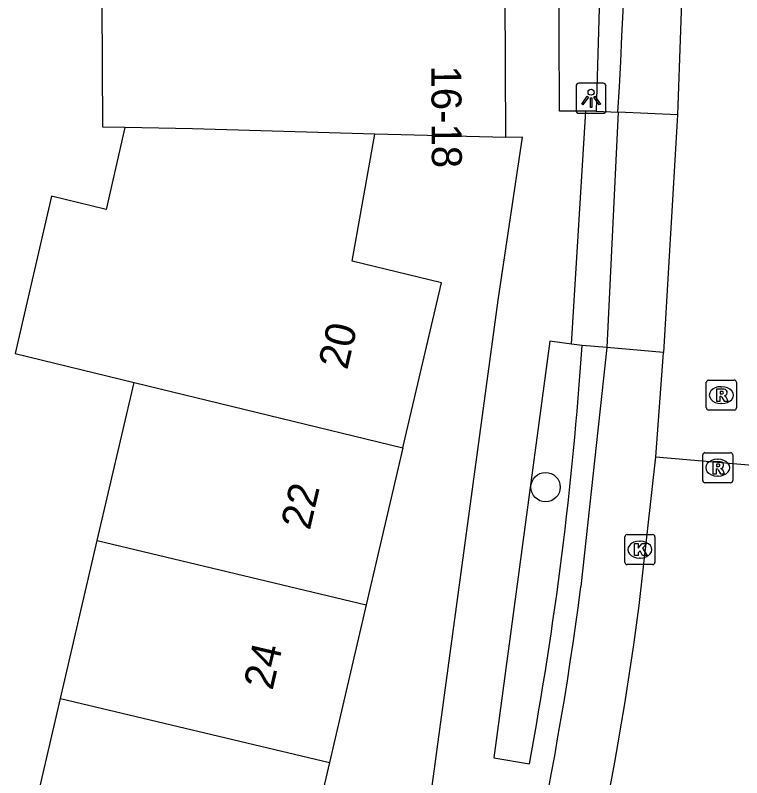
# Model space of a CAD drawing. Extents: x 163010 to 163853, y 382793 to 383982.
# Drawn here: x 163407.88 to 163432.08, y 383553.57 to 383578.96 of the extents above; entities that cross this region are included whole.
import ezdxf

# ---------------------------------------------------------------- set-up
doc = ezdxf.new("R2010")
doc.units = 0
for name, color, linetype in [('IMGEO_Boom', 7, 'Continuous'), ('IMGEO_Kolk', 7, 'Continuous'), ('IMGEO_Lichtpunt', 7, 'Continuous'), ('IMGEO_Pand', 7, 'Continuous'), ('IMGEO_Pand_nummerreeks', 7, 'Continuous'), ('IMGEO_Rijbaan_lokaal_gesloten', 7, 'Continuous'), ('IMGEO_Rioolput', 7, 'Continuous'), ('IMGEO_Voetpad_open', 7, 'Continuous')]:
    doc.layers.add(name, color=color, linetype=linetype)

msp = doc.modelspace()

# ---------------------------------------------------------------- linework, layer by layer
at = {"layer": 'IMGEO_Boom'}
msp.add_circle((163425.543, 383563.25), 0.489, dxfattribs=at)
at = {"layer": 'IMGEO_Kolk'}
for p, q in [((163428.183, 383560.744), (163428.183, 383561.596)), ((163428.258, 383561.67), (163429.11, 383561.67)), ((163429.184, 383561.596), (163429.184, 383560.744)), ((163428.671, 383561.45), (163428.696, 383561.45)), ((163428.694, 383560.89), (163428.669, 383560.89)), ((163429.11, 383560.67), (163428.258, 383560.67))]:
    msp.add_line(p, q, dxfattribs=at)
for points in [[(163428.183, 383560.744), (163428.183, 383561.596)], [(163428.258, 383561.67), (163429.11, 383561.67)], [(163429.184, 383561.596), (163429.184, 383560.744)], [(163428.504, 383561.37), (163428.627, 383561.37), (163428.627, 383561.219), (163428.757, 383561.37), (163428.921, 383561.37), (163428.775, 383561.219), (163428.928, 383560.97), (163428.776, 383560.97), (163428.691, 383561.134), (163428.627, 383561.067), (163428.627, 383560.97), (163428.504, 383560.97), (163428.504, 383561.37)], [(163429.11, 383560.67), (163428.258, 383560.67)]]:
    msp.add_lwpolyline(points, dxfattribs=at)
for centre, start, end in [((163428.26, 383561.594), 91.552, 178.448), ((163428.26, 383561.594), 91.552, 178.448), ((163429.108, 383561.594), 1.552, 88.448), ((163429.108, 383561.594), 1.552, 88.448), ((163428.26, 383560.746), 181.552, 268.448), ((163428.26, 383560.746), 181.552, 268.448), ((163429.108, 383560.746), 271.552, 358.448), ((163429.108, 383560.746), 271.552, 358.448)]:
    msp.add_arc(centre, 0.0765, start, end, dxfattribs=at)
for centre, major_axis, ratio, start_param, end_param in [((163428.67, 383561.17), (-0.387, 0.002), 0.722429, 4.712389, 7.853982), ((163428.695, 383561.17), (-0.39, 0.002), 0.717154, 1.570796, 4.712389)]:
    msp.add_ellipse(centre, major_axis=major_axis, ratio=ratio, start_param=start_param, end_param=end_param, dxfattribs=at)
at = {"layer": 'IMGEO_Lichtpunt'}
for p, q in [((163426.56, 383576.602), (163426.56, 383575.795)), ((163426.56, 383576.602), (163426.56, 383575.795)), ((163427.462, 383576.697), (163426.654, 383576.697)), ((163427.462, 383576.697), (163426.654, 383576.697)), ((163427.556, 383575.795), (163427.556, 383576.602)), ((163427.556, 383575.795), (163427.556, 383576.602)), ((163426.654, 383575.701), (163427.462, 383575.701)), ((163426.654, 383575.701), (163427.462, 383575.701))]:
    msp.add_line(p, q, dxfattribs=at)
for points in [[(163426.934, 383576.266), (163426.973, 383576.238), (163426.785, 383575.976), (163426.747, 383576.003), (163426.934, 383576.266)], [(163427.036, 383576.218), (163427.083, 383576.218), (163427.083, 383575.896), (163427.036, 383575.896), (163427.036, 383576.218)], [(163427.146, 383576.238), (163427.184, 383576.265), (163427.371, 383576.003), (163427.332, 383575.975), (163427.146, 383576.238)]]:
    msp.add_lwpolyline(points, dxfattribs=at)
msp.add_circle((163427.059, 383576.4), 0.0994, dxfattribs=at)
for centre, start, end in [((163426.654, 383576.602), 90, 180), ((163426.654, 383576.602), 90, 180), ((163427.462, 383576.602), 0, 90), ((163427.462, 383576.602), 0, 90), ((163426.654, 383575.795), 180, 270), ((163426.654, 383575.795), 180, 270), ((163427.462, 383575.795), 270, 0), ((163427.462, 383575.795), 270, 360)]:
    msp.add_arc(centre, 0.0946, start, end, dxfattribs=at)
at = {"layer": 'IMGEO_Pand'}
for points in [[(163424.217, 383574.898), (163424.17, 383584.388)], [(163411.53, 383575.225), (163410.798, 383575.24), (163410.767, 383581.448), (163409.404, 383581.441), (163409.392, 383583.87)], [(163411.53, 383575.225), (163410.902, 383572.499), (163409.088, 383572.939), (163407.879, 383567.695), (163411.836, 383566.734)], [(163419.859, 383575.009), (163413.782, 383575.177), (163411.53, 383575.225)], [(163420.79, 383564.56), (163422.073, 383570.055), (163419.099, 383570.773), (163419.859, 383575.009)], [(163424.217, 383574.898), (163419.859, 383575.009)], [(163410.612, 383561.474), (163411.836, 383566.734)], [(163411.836, 383566.734), (163420.79, 383564.56)], [(163420.79, 383564.56), (163419.57, 383559.33)], [(163409.389, 383556.215), (163410.612, 383561.474)], [(163410.612, 383561.474), (163419.57, 383559.33)], [(163419.57, 383559.33), (163418.345, 383554.08)], [(163408.166, 383550.955), (163409.389, 383556.215)], [(163409.389, 383556.215), (163418.345, 383554.08)], [(163418.345, 383554.08), (163417.117, 383548.822)]]:
    msp.add_lwpolyline(points, dxfattribs=at)
at = {"layer": 'IMGEO_Rijbaan_lokaal_gesloten'}
for points in [[(163430.234, 383584.113), (163429.938, 383575.648)], [(163429.938, 383575.648), (163429.466, 383567.734)], [(163429.219, 383564.263), (163429.466, 383567.734)], [(163428.663, 383559.305), (163429.219, 383564.263)], [(163429.219, 383564.263), (163434.229, 383563.823)]]:
    msp.add_lwpolyline(points, dxfattribs=at)
msp.add_arc((163311.779, 383574.911), 117.922, 342.13769, 352.39496, dxfattribs=at)
at = {"layer": 'IMGEO_Rioolput'}
for p, q in [((163430.898, 383565.889), (163430.898, 383566.741)), ((163430.973, 383566.815), (163431.825, 383566.815)), ((163431.899, 383566.741), (163431.899, 383565.889)), ((163431.386, 383566.595), (163431.411, 383566.595)), ((163431.409, 383566.035), (163431.384, 383566.035)), ((163431.825, 383565.815), (163430.973, 383565.815)), ((163430.853, 383564.398), (163431.705, 383564.398)), ((163430.778, 383563.472), (163430.778, 383564.324)), ((163431.266, 383564.178), (163431.291, 383564.178)), ((163431.779, 383564.324), (163431.779, 383563.472)), ((163431.289, 383563.618), (163431.264, 383563.618)), ((163431.705, 383563.398), (163430.853, 383563.398))]:
    msp.add_line(p, q, dxfattribs=at)
for points in [[(163430.898, 383565.889), (163430.898, 383566.741)], [(163430.973, 383566.815), (163431.825, 383566.815)], [(163431.899, 383566.741), (163431.899, 383565.889)], [(163431.487, 383566.513), (163431.235, 383566.515), (163431.235, 383566.115)], [(163431.413, 383566.434), (163431.359, 383566.434), (163431.359, 383566.353)], [(163431.235, 383566.115), (163431.359, 383566.115), (163431.359, 383566.277), (163431.37, 383566.277)], [(163431.359, 383566.353), (163431.411, 383566.353)], [(163431.417, 383566.248), (163431.488, 383566.115), (163431.628, 383566.115), (163431.563, 383566.241)], [(163431.825, 383565.815), (163430.973, 383565.815)], [(163430.853, 383564.398), (163431.705, 383564.398)], [(163430.778, 383563.472), (163430.778, 383564.324)], [(163431.779, 383564.324), (163431.779, 383563.472)], [(163431.367, 383564.096), (163431.115, 383564.098), (163431.115, 383563.698)], [(163431.115, 383563.698), (163431.239, 383563.698), (163431.239, 383563.86), (163431.25, 383563.86)], [(163431.293, 383564.017), (163431.239, 383564.017), (163431.239, 383563.936)], [(163431.239, 383563.936), (163431.291, 383563.936)], [(163431.297, 383563.831), (163431.368, 383563.698), (163431.508, 383563.698), (163431.443, 383563.824)], [(163431.705, 383563.398), (163430.853, 383563.398)]]:
    msp.add_lwpolyline(points, dxfattribs=at)
for centre, radius, start, end in [((163430.975, 383566.739), 0.0765, 91.552, 178.448), ((163430.975, 383566.739), 0.0765, 91.552, 178.448), ((163431.823, 383566.739), 0.0765, 1.552, 88.448), ((163431.823, 383566.739), 0.0765, 1.552, 88.448), ((163431.419, 383566.338), 0.0964, 77.0061, 93.1865), ((163431.433, 383566.395), 0.0378, 276.6634, 79.6772), ((163431.486, 383566.403), 0.109, 350.3612, 89.416), ((163431.369, 383566.224), 0.0533, 26.0293, 88.6989), ((163431.395, 383566.542), 0.19, 274.7715, 282.9687), ((163431.484, 383566.403), 0.112, 277.5842, 350.9817), ((163431.468, 383566.188), 0.108, 29.5134, 73.7905), ((163430.975, 383565.891), 0.0765, 181.552, 268.448), ((163430.975, 383565.891), 0.0765, 181.552, 268.448), ((163431.823, 383565.891), 0.0765, 271.552, 358.448), ((163431.823, 383565.891), 0.0765, 271.552, 358.448), ((163430.855, 383564.322), 0.0765, 91.552, 178.448), ((163430.855, 383564.322), 0.0765, 91.552, 178.448), ((163431.703, 383564.322), 0.0765, 1.552, 88.448), ((163431.703, 383564.322), 0.0765, 1.552, 88.448), ((163431.249, 383563.807), 0.0533, 26.0293, 88.6989), ((163431.275, 383564.125), 0.19, 274.7715, 282.9687), ((163431.299, 383563.921), 0.0964, 77.0061, 93.1865), ((163431.313, 383563.978), 0.0378, 276.6634, 79.6772), ((163431.366, 383563.986), 0.109, 350.3612, 89.416), ((163431.364, 383563.986), 0.112, 277.5842, 350.9817), ((163431.348, 383563.771), 0.108, 29.5134, 73.7905), ((163430.855, 383563.474), 0.0765, 181.552, 268.448), ((163430.855, 383563.474), 0.0765, 181.552, 268.448), ((163431.703, 383563.474), 0.0765, 271.552, 358.448), ((163431.703, 383563.474), 0.0765, 271.552, 358.448)]:
    msp.add_arc(centre, radius, start, end, dxfattribs=at)
for centre, major_axis, ratio, start_param, end_param in [((163431.385, 383566.315), (-0.387, 0.002), 0.722429, 4.712389, 7.853982), ((163431.41, 383566.315), (-0.39, 0.002), 0.717154, 1.570796, 4.712389), ((163431.265, 383563.898), (-0.387, 0.002), 0.722429, 4.712389, 7.853982), ((163431.29, 383563.898), (-0.39, 0.002), 0.717154, 1.570796, 4.712389)]:
    msp.add_ellipse(centre, major_axis=major_axis, ratio=ratio, start_param=start_param, end_param=end_param, dxfattribs=at)
at = {"layer": 'IMGEO_Voetpad_open'}
for points in [[(163426.884, 383575.775), (163426.011, 383575.773), (163425.97, 383583.767), (163427.466, 383583.777), (163427.225, 383575.767)], [(163426.407, 383568.012), (163426.884, 383575.775)], [(163427.225, 383575.767), (163426.884, 383575.775)], [(163427.225, 383575.767), (163427.956, 383575.739)], [(163427.956, 383575.739), (163427.581, 383567.897)], [(163429.938, 383575.648), (163427.956, 383575.739)], [(163417.063, 383536.698), (163418.746, 383538.412), (163420.234, 383542.028), (163423.966, 383569.475), (163424.77, 383574.908), (163424.217, 383574.898)], [(163426.407, 383568.012), (163425.69, 383568.106), (163423.818, 383554.235), (163425.006, 383554.038)], [(163426.764, 383567.966), (163426.407, 383568.012)], [(163427.581, 383567.897), (163426.764, 383567.966)], [(163427.581, 383567.897), (163426.723, 383559.939)], [(163429.466, 383567.734), (163427.581, 383567.897)]]:
    msp.add_lwpolyline(points, dxfattribs=at)
for centre, radius, start, end in [((163282.513, 383584.677), 145.717, 356.48356, 7.07764), ((163304.723, 383576.295), 122.325, 349.51657, 356.0957), ((163309.436, 383575.317), 118.291, 342.71722, 352.53044)]:
    msp.add_arc(centre, radius, start, end, dxfattribs=at)

# ---------------------------------------------------------------- texts
at = {"layer": 'IMGEO_Pand_nummerreeks'}
for s, rotation, p in [('16-18', 270.3436, (163421.736, 383577.291)), ('20', 76.8566, (163418.936, 383567.129)), ('22', 76.8586, (163417.689, 383561.79)), ('24', 76.8586, (163416.445, 383556.46))]:
    msp.add_text(s, height=1, rotation=rotation, dxfattribs=at).set_placement(p)

doc.saveas('drawing.dxf')
